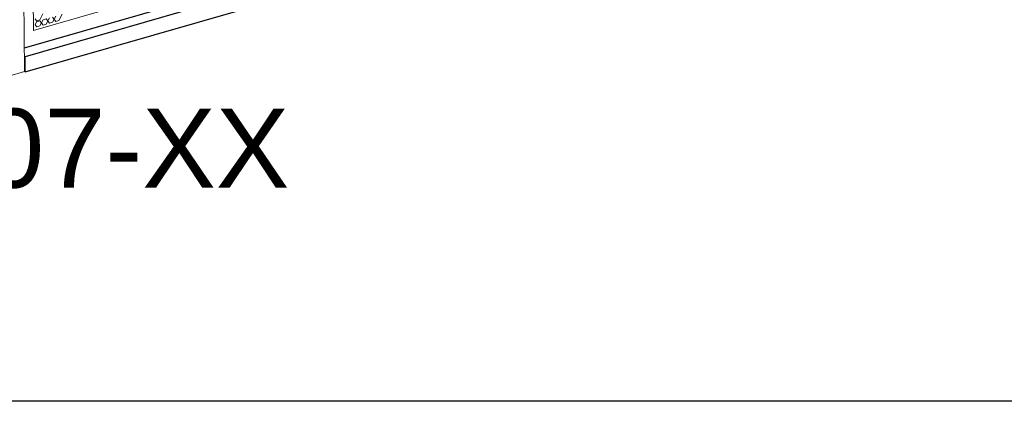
# Model space of a CAD drawing. Header units: millimetres. Extents: x 3925 to 5043, y -86 to 778.
# Tile 370 of 439: x 4910 to 4979, y 488 to 515. Entities that reach past the tile are written whole.
import ezdxf

# ---------------------------------------------------------------- set-up
doc = ezdxf.new("R2010")
doc.units = ezdxf.units.MM
doc.header["$LTSCALE"] = 46.255
doc.layers.get('0').update_dxf_attribs({"linetype": 'CONTINUOUS'})
doc.layers.add('H30K-DUST-FIDXF_CONTINUOUS_LINE', color=7, linetype='CONTINUOUS')
doc.layers.add('H30K-SPONGE-DXF_CONTINUOUS_LINE', color=7, linetype='CONTINUOUS')
doc.styles.add('SLDTEXTSTYLE2', font='arial.ttf')

msp = doc.modelspace()

# ---------------------------------------------------------------- linework, layer by layer
msp.add_lwpolyline([(4777.2128, 574.1205), (4995.7083, 574.1205), (4995.7083, 488.08), (4777.2128, 488.08)], close=True)
at = {"layer": 'H30K-DUST-FIDXF_CONTINUOUS_LINE', "color": 7, "linetype": 'Continuous', "lineweight": 0}
for p, q in [((4911.206, 513.9186), (4910.9093, 537.3433)), ((4974.4435, 532.1964), (4911.206, 513.9186)), ((4911.3069, 514.7369), (4911.4202, 514.5867)), ((4911.4209, 514.5303), (4911.3123, 514.316)), ((4911.4202, 514.5867), (4911.6421, 514.6509)), ((4911.6428, 514.5945), (4911.4209, 514.5303)), ((4911.6421, 514.6509), (4911.8593, 515.0795)), ((4911.8693, 514.2941), (4911.6428, 514.5945)), ((4911.6474, 514.2299), (4911.8647, 514.6586)), ((4912.0866, 514.7227), (4911.8647, 514.6586)), ((4912.3131, 514.4223), (4912.0866, 514.7227)), ((4912.0912, 514.3582), (4912.3084, 514.7869)), ((4912.7568, 514.5506), (4912.5303, 514.851)), ((4912.535, 514.4865), (4912.7522, 514.9151)), ((4912.7568, 514.5506), (4912.9787, 514.6147)), ((4912.9787, 514.6147), (4913.196, 515.0434)), ((4911.3123, 514.316), (4911.4255, 514.1658)), ((4911.4255, 514.1658), (4911.6474, 514.2299)), ((4911.8693, 514.2941), (4912.0912, 514.3582)), ((4912.3131, 514.4223), (4912.535, 514.4865))]:
    msp.add_line(p, q, dxfattribs=at)
at = {"layer": 'H30K-DUST-FIDXF_CONTINUOUS_LINE', "color": 7, "linetype": 'Continuous'}
msp.add_line((4975.5662, 531.4648), (4910.5628, 512.6765), dxfattribs=at)
at = {"layer": 'H30K-SPONGE-DXF_CONTINUOUS_LINE', "color": 7, "linetype": 'Continuous', "lineweight": 0}
for p, q in [((4910.2342, 538.6209), (4910.5834, 511.05)), ((4910.5697, 512.1301), (4910.6148, 512.0836)), ((4910.6148, 512.0836), (4910.6282, 511.0313)), ((4910.583, 511.0778), (4910.6282, 511.0313)), ((4910.5834, 511.05), (4909.474, 510.7293))]:
    msp.add_line(p, q, dxfattribs=at)
at = {"layer": 'H30K-SPONGE-DXF_CONTINUOUS_LINE', "color": 7, "linetype": 'Continuous'}
for p, q in [((4975.9824, 530.9771), (4910.6148, 512.0836)), ((4910.6282, 511.0313), (4975.9958, 529.9248))]:
    msp.add_line(p, q, dxfattribs=at)

# ---------------------------------------------------------------- texts
at = {"color": 7, "linetype": 'Continuous', "lineweight": 0, "insert": (4875.2097, 508.4704), "char_height": 5.5, "attachment_point": 1, "style": 'SLDTEXTSTYLE2'}
msp.add_mtext('140-169107-XX', dxfattribs=at)

doc.saveas('drawing.dxf')
